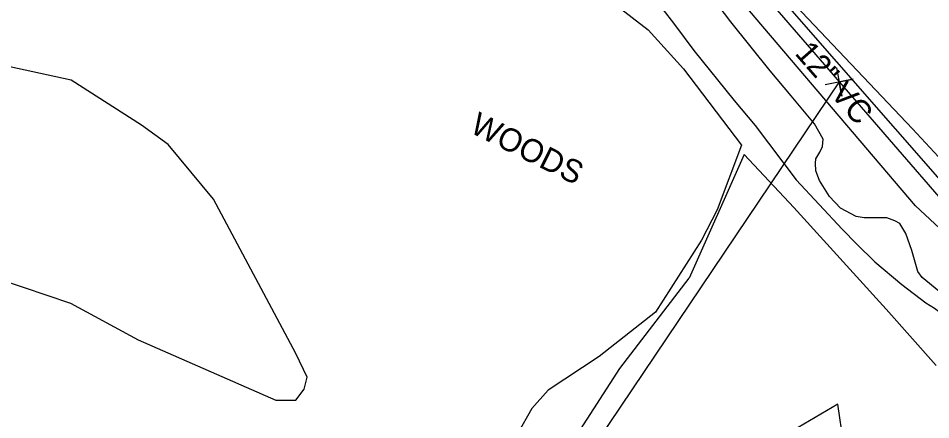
# Model space of a CAD drawing. Extents: x 1516784 to 1522736, y 634838 to 639369.
# Drawn here: x 1519934.1 to 1520092.5, y 638151.2 to 638220.9 of the extents above; entities that cross this region are included whole.
import ezdxf

# ---------------------------------------------------------------- set-up
doc = ezdxf.new("R2010")
doc.units = 0
for name, color, linetype in [('Exist Hydro Stream or Body of Water Text', 7, 'Continuous'), ('Exist Other Culture Area Outline', 7, 'Continuous'), ('Exist Property Corner CELL', 7, 'Continuous'), ('Exist Property Line', 7, 'Continuous'), ('Exist Right of Way Line', 7, 'Continuous'), ('Exist Utilities Sanitary Sewer UG Line', 7, 'Continuous'), ('Exist Utilities Sanitary Sewer UG Line Text', 7, 'Continuous'), ('Exist Vegetation Hedge Row', 7, 'Continuous'), ('Exist Vegetation Woods Line', 7, 'Continuous'), ('Exist Vegetation Woods Line Text', 7, 'Continuous')]:
    doc.layers.add(name, color=color, linetype=linetype)

msp = doc.modelspace()

# ---------------------------------------------------------------- linework, layer by layer
at = {"layer": 'Exist Hydro Stream or Body of Water Text'}
for p, q in [((1520062.04, 638202.26), (1520069.17, 638192.84)), ((1520069.17, 638192.84), (1520077.12, 638184.25))]:
    msp.add_line(p, q, dxfattribs=at)
for points in [[(1520020.98, 638239.52), (1520026.48, 638235.34), (1520031.3, 638231.98), (1520036.35, 638228.73), (1520043.86, 638223.95), (1520045.88, 638222.56), (1520048.03, 638219.77)], [(1520068.26, 638207.44), (1520064.67, 638211.75), (1520057.79, 638220.26), (1520054.5, 638224.64)], [(1520048.03, 638219.77), (1520051.4, 638215.28), (1520058.41, 638206.62), (1520062.04, 638202.26)], [(1520072.51, 638195.7), (1520072.6, 638196.48), (1520073.24, 638197.66), (1520073.75, 638198.63), (1520073.87, 638199.92), (1520072.34, 638202.54), (1520068.26, 638207.44)], [(1520079.6, 638186.47), (1520076.87, 638187.94), (1520074.92, 638189.95), (1520073.19, 638192.73), (1520072.6, 638194.41), (1520072.51, 638195.7)], [(1520102.28, 638171.43), (1520101.4, 638171.82), (1520100.3, 638172.13), (1520098.4, 638172.29), (1520095.89, 638172.73), (1520093.96, 638173.53), (1520091.05, 638175.91), (1520090.3, 638176.94), (1520089.26, 638180.58), (1520088.22, 638183.54), (1520087.13, 638185.25), (1520086.31, 638185.69), (1520084.91, 638186.23), (1520080.96, 638186.21), (1520079.6, 638186.47)], [(1520077.12, 638184.25), (1520079.67, 638181.67), (1520082.81, 638178.6), (1520087.51, 638174.66), (1520091.7, 638171.46), (1520093.16, 638170.53), (1520094.1, 638169.84), (1520097.45, 638166.54)]]:
    msp.add_lwpolyline(points, dxfattribs=at)
at = {"layer": 'Exist Other Culture Area Outline'}
for points in [[(1520093.44, 638160.63), (1520084.77, 638170.36), (1520068.77, 638188.03), (1520060.12, 638197.26), (1520050.55, 638175.79)], [(1520084.35, 638132.63), (1520083.78, 638140.25), (1520082.73, 638142.4), (1520077.98, 638145.79), (1520077.39, 638147.2), (1520076.39, 638153.89), (1520067.56, 638148.67), (1520061.03, 638146.74), (1520056.49, 638138.66), (1520053.69, 638134.53), (1520048.46, 638129.59), (1520043.06, 638127.52), (1520040.82, 638128.72), (1520030.8, 638139.84), (1520029.91, 638143.67), (1520031.21, 638148.68), (1520038.52, 638160.07), (1520050.55, 638175.79)]]:
    msp.add_lwpolyline(points, dxfattribs=at)
at = {"layer": 'Exist Property Corner CELL'}
msp.add_line((1520076.63, 638209.83), (1520076.63, 638209.83), dxfattribs=at)
msp.add_lwpolyline([(1520076.15, 638212.29), (1520077.1, 638207.38), (1520076.63, 638209.83), (1520079.08, 638210.31), (1520074.17, 638209.35)], dxfattribs=at)
at = {"layer": 'Exist Property Line'}
msp.add_line((1520076.63, 638209.83), (1519980.73, 638067.53), dxfattribs=at)
at = {"layer": 'Exist Right of Way Line'}
msp.add_line((1520000.91, 638297.35), (1520402.4, 637833.27), dxfattribs=at)
at = {"layer": 'Exist Utilities Sanitary Sewer UG Line'}
msp.add_line((1520195.25, 638077.04), (1520003.95, 638296.08), dxfattribs=at)
at = {"layer": 'Exist Vegetation Hedge Row'}
msp.add_lwpolyline([(1520110.94, 638175.74), (1520104.2, 638177.66), (1520097.43, 638181.32), (1520089.87, 638188.31), (1520061.07, 638222.19), (1520053.15, 638231.39), (1520047.31, 638235.62), (1520043.25, 638238.76), (1520037.49, 638246.37), (1520034.77, 638249.55), (1520033.22, 638253.31), (1520033.36, 638257.02), (1520035.05, 638260.24), (1520035.88, 638261.72), (1520037.73, 638260.72), (1520039.9, 638257.66), (1520041.78, 638254.31), (1520045.7, 638248.34), (1520053.85, 638238.37), (1520070.15, 638221.92), (1520089.33, 638201.68), (1520097.66, 638192.79), (1520099.93, 638191.64), (1520104.65, 638191.45)], dxfattribs=at)
at = {"layer": 'Exist Vegetation Woods Line'}
for points in [[(1519912.7, 638193.95), (1519916.34, 638186.07), (1519918.67, 638182.11), (1519922.49, 638179.2), (1519926.62, 638176.98), (1519943.14, 638171.4), (1519954.9, 638165.08), (1519978.78, 638154.56), (1519982.28, 638154.61), (1519983.73, 638156.51), (1519984.25, 638158.56), (1519982.25, 638162.71), (1519967.98, 638189.45), (1519960.1, 638198.98), (1519955.46, 638202.34), (1519943.25, 638210.12), (1519913.94, 638216.51), (1519903.48, 638232.68), (1519899.61, 638235.07)], [(1520034.37, 638225.94), (1520043.48, 638218.88), (1520049.6, 638212.11), (1520059.65, 638198.84), (1520055.43, 638187.64), (1520052.7, 638182.34), (1520044.71, 638169.88), (1520034.92, 638162.17), (1520026.07, 638156.33), (1520023.27, 638153.16), (1520020.78, 638148.75)]]:
    msp.add_lwpolyline(points, dxfattribs=at)

# ---------------------------------------------------------------- texts
at = {"layer": 'Exist Utilities Sanitary Sewer UG Line Text'}
msp.add_text('12" VC', height=4, rotation=311.1317, dxfattribs=at).set_placement((1520068.78, 638214.71))
at = {"layer": 'Exist Vegetation Woods Line Text'}
msp.add_text('WOODS', height=4, rotation=333.5021, dxfattribs=at).set_placement((1520012.29, 638201.15))

doc.saveas('drawing.dxf')
